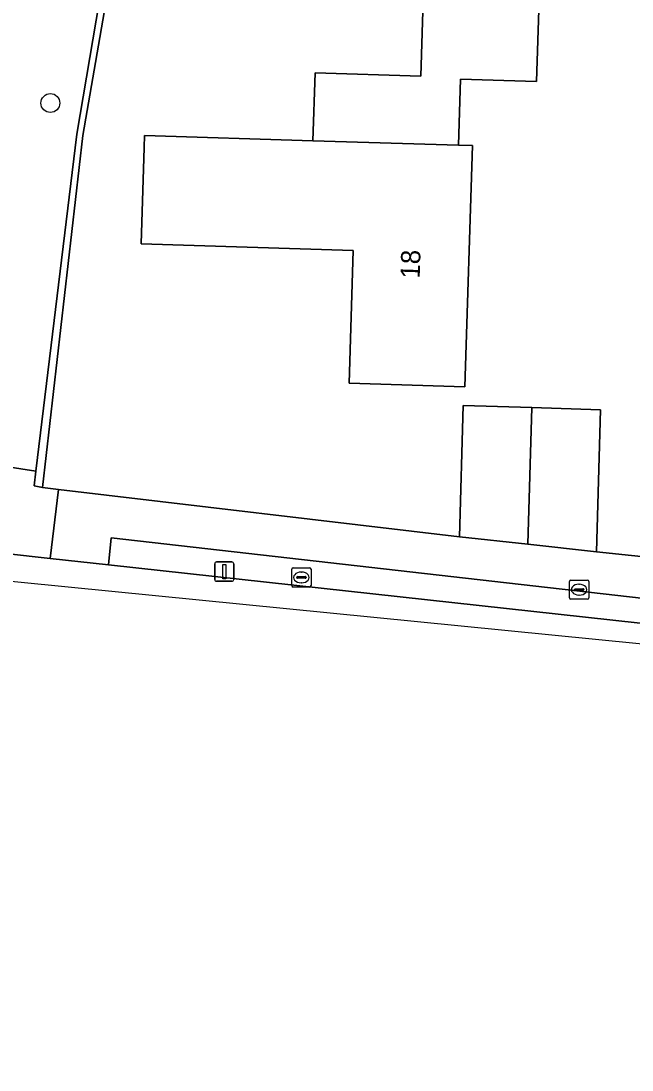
# Model space of a CAD drawing. Extents: x 162082 to 163401, y 388089 to 388636.
# Drawn here: x 162154.9 to 162186.6, y 388138.4 to 388192.8 of the extents above; entities that cross this region are included whole.
import ezdxf

# ---------------------------------------------------------------- set-up
doc = ezdxf.new("R2010")
doc.units = 0
for name, color, linetype in [('IMGEO_Berm_groen', 7, 'Continuous'), ('IMGEO_Boom', 7, 'Continuous'), ('IMGEO_Brandkraan', 7, 'Continuous'), ('IMGEO_Erf', 7, 'Continuous'), ('IMGEO_Groenvoorziening', 7, 'Continuous'), ('IMGEO_Kolk', 7, 'Continuous'), ('IMGEO_Lichtmast', 7, 'Continuous'), ('IMGEO_Muur', 7, 'Continuous'), ('IMGEO_Pand', 7, 'Continuous'), ('IMGEO_Pand_nummerreeks', 7, 'Continuous'), ('IMGEO_Voetpad_gesloten', 7, 'Continuous'), ('IMGEO_Voetpad_open', 7, 'Continuous')]:
    doc.layers.add(name, color=color, linetype=linetype)

msp = doc.modelspace()

# ---------------------------------------------------------------- linework, layer by layer
at = {"layer": 'IMGEO_Berm_groen'}
msp.add_lwpolyline([(162153.504, 388199.591), (162151.506, 388186.435), (162149.29, 388170.484), (162155.641, 388169.499), (162157.762, 388186.972), (162160.453, 388202.779)], dxfattribs=at)
at = {"layer": 'IMGEO_Boom'}
msp.add_circle((162156.39, 388188.587), 0.489, dxfattribs=at)
at = {"layer": 'IMGEO_Brandkraan'}
for p, q in [((162183.321, 388162.927), (162183.321, 388163.779)), ((162183.396, 388163.853), (162184.248, 388163.853)), ((162184.322, 388163.779), (162184.322, 388162.927)), ((162183.58, 388163.347), (162183.58, 388163.359)), ((162184.018, 388163.31), (162183.62, 388163.31)), ((162183.623, 388163.396), (162184.021, 388163.396)), ((162183.809, 388163.633), (162183.834, 388163.633)), ((162184.064, 388163.359), (162184.064, 388163.347)), ((162184.248, 388162.853), (162183.396, 388162.853)), ((162183.832, 388163.073), (162183.807, 388163.073))]:
    msp.add_line(p, q, dxfattribs=at)
for points in [[(162183.321, 388162.927), (162183.321, 388163.779)], [(162183.396, 388163.853), (162184.248, 388163.853)], [(162184.322, 388163.779), (162184.322, 388162.927)], [(162184.248, 388162.853), (162183.396, 388162.853)]]:
    msp.add_lwpolyline(points, dxfattribs=at)
for centre, radius, start, end in [((162183.398, 388163.777), 0.0765, 91.552, 178.448), ((162183.398, 388163.777), 0.0765, 91.552, 178.448), ((162184.246, 388163.777), 0.0765, 1.552, 88.448), ((162184.246, 388163.777), 0.0765, 1.552, 88.448), ((162183.62, 388163.356), 0.0403, 85.8775, 175.7526), ((162183.617, 388163.346), 0.0366, 178.938, 274.7102), ((162184.021, 388163.353), 0.043, 264.8664, 352.4533), ((162184.025, 388163.358), 0.0386, 1.7309, 96.639), ((162183.398, 388162.929), 0.0765, 181.552, 268.448), ((162183.398, 388162.929), 0.0765, 181.552, 268.448), ((162184.246, 388162.929), 0.0765, 271.552, 358.448), ((162184.246, 388162.929), 0.0765, 271.552, 358.448)]:
    msp.add_arc(centre, radius, start, end, dxfattribs=at)
for centre, major_axis, ratio, start_param, end_param in [((162183.808, 388163.353), (-0.387, 0.002), 0.722429, 4.712389, 7.853982), ((162183.833, 388163.353), (-0.39, 0.002), 0.717154, 1.570796, 4.712389)]:
    msp.add_ellipse(centre, major_axis=major_axis, ratio=ratio, start_param=start_param, end_param=end_param, dxfattribs=at)
at = {"layer": 'IMGEO_Erf'}
for points in [[(162160.807, 388202.671), (162158.079, 388186.902), (162155.992, 388168.648), (162156.818, 388168.551), (162177.615, 388166.098), (162177.814, 388172.894), (162181.37, 388172.79), (162184.933, 388172.685), (162184.716, 388165.322), (162193.794, 388164.364)], [(162182.005, 388201.929), (162181.617, 388189.702), (162177.674, 388189.827), (162177.566, 388186.402), (162178.289, 388186.379), (162177.893, 388173.869), (162171.884, 388174.06), (162172.102, 388180.942), (162161.095, 388181.291), (162161.253, 388186.289), (162161.273, 388186.906), (162170.01, 388186.629), (162170.122, 388190.157), (162175.609, 388189.983), (162175.823, 388196.73)]]:
    msp.add_lwpolyline(points, dxfattribs=at)
at = {"layer": 'IMGEO_Groenvoorziening'}
for points in [[(162156.818, 388168.551), (162155.992, 388168.648), (162155.548, 388168.732), (162155.641, 388169.499), (162149.29, 388170.484), (162151.506, 388186.435), (162153.504, 388199.591), (162153.36, 388204.265), (162152.635, 388208.277), (162153.616, 388216.204), (162158.829, 388232.574), (162161.634, 388240.291), (162165.112, 388247.818), (162166.315, 388250), (162169.541, 388255.855), (162173.82, 388263.104), (162179.303, 388271.066), (162185.601, 388278.37), (162195.833, 388289.739), (162193.849, 388291.667), (162191.53, 388289.26)], [(162148.516, 388165.867), (162149.564, 388165.723), (162156.377, 388164.975), (162156.818, 388168.551)]]:
    msp.add_lwpolyline(points, dxfattribs=at)
msp.add_lwpolyline([(162246.31, 388156.172), (162237.486, 388157.176), (162159.55, 388166.039), (162159.41, 388164.642), (162214.409, 388158.601), (162246.253, 388155.203)], close=True, dxfattribs=at)
at = {"layer": 'IMGEO_Kolk'}
for p, q in [((162168.913, 388163.562), (162168.913, 388164.414)), ((162168.988, 388164.488), (162169.84, 388164.488)), ((162169.401, 388164.268), (162169.426, 388164.268)), ((162169.914, 388164.414), (162169.914, 388163.562)), ((162169.172, 388163.982), (162169.172, 388163.994)), ((162169.61, 388163.945), (162169.212, 388163.945)), ((162169.215, 388164.031), (162169.613, 388164.031)), ((162169.424, 388163.708), (162169.399, 388163.708)), ((162169.656, 388163.994), (162169.656, 388163.982)), ((162169.84, 388163.488), (162168.988, 388163.488))]:
    msp.add_line(p, q, dxfattribs=at)
for points in [[(162168.913, 388163.562), (162168.913, 388164.414)], [(162168.988, 388164.488), (162169.84, 388164.488)], [(162169.914, 388164.414), (162169.914, 388163.562)], [(162169.84, 388163.488), (162168.988, 388163.488)]]:
    msp.add_lwpolyline(points, dxfattribs=at)
for centre, radius, start, end in [((162168.99, 388164.412), 0.0765, 91.552, 178.448), ((162168.99, 388164.412), 0.0765, 91.552, 178.448), ((162169.838, 388164.412), 0.0765, 1.552, 88.448), ((162169.838, 388164.412), 0.0765, 1.552, 88.448), ((162169.212, 388163.991), 0.0403, 85.8775, 175.7526), ((162169.209, 388163.981), 0.0366, 178.938, 274.7102), ((162169.613, 388163.988), 0.043, 264.8664, 352.4533), ((162169.617, 388163.993), 0.0386, 1.7309, 96.639), ((162168.99, 388163.564), 0.0765, 181.552, 268.448), ((162168.99, 388163.564), 0.0765, 181.552, 268.448), ((162169.838, 388163.564), 0.0765, 271.552, 358.448), ((162169.838, 388163.564), 0.0765, 271.552, 358.448)]:
    msp.add_arc(centre, radius, start, end, dxfattribs=at)
for centre, major_axis, ratio, start_param, end_param in [((162169.4, 388163.988), (-0.387, 0.002), 0.722429, 4.712389, 7.853982), ((162169.425, 388163.988), (-0.39, 0.002), 0.717154, 1.570796, 4.712389)]:
    msp.add_ellipse(centre, major_axis=major_axis, ratio=ratio, start_param=start_param, end_param=end_param, dxfattribs=at)
at = {"layer": 'IMGEO_Lichtmast'}
for p, q in [((162164.917, 388163.888), (162164.917, 388164.688)), ((162164.917, 388164.688), (162164.917, 388163.888)), ((162165.017, 388164.788), (162165.807, 388164.788)), ((162165.807, 388164.788), (162165.017, 388164.788)), ((162165.907, 388164.688), (162165.907, 388163.888)), ((162165.907, 388163.888), (162165.907, 388164.688)), ((162165.807, 388163.788), (162165.017, 388163.788)), ((162165.017, 388163.788), (162165.807, 388163.788))]:
    msp.add_line(p, q, dxfattribs=at)
msp.add_lwpolyline([(162165.337, 388164.663), (162165.487, 388164.663), (162165.487, 388163.913), (162165.337, 388163.913), (162165.337, 388164.663)], dxfattribs=at)
for centre, start, end in [((162165.017, 388164.688), 90, 180), ((162165.017, 388164.688), 90, 180), ((162165.807, 388164.688), 0, 90), ((162165.807, 388164.688), 360, 90), ((162165.017, 388163.888), 180, 270), ((162165.017, 388163.888), 180, 270), ((162165.807, 388163.888), 270, 0), ((162165.807, 388163.888), 270, 0)]:
    msp.add_arc(centre, 0.1, start, end, dxfattribs=at)
at = {"layer": 'IMGEO_Muur'}
msp.add_lwpolyline([(162168.323, 388234.056), (162172.591, 388243.552), (162172.103, 388243.782), (162167.977, 388234.595), (162163.757, 388219.4), (162160.453, 388202.779), (162157.762, 388186.972), (162155.641, 388169.499), (162155.548, 388168.732), (162155.992, 388168.648), (162158.079, 388186.902), (162160.807, 388202.671), (162163.98, 388218.368)], close=True, dxfattribs=at)
for points in [[(162155.992, 388168.648), (162156.818, 388168.551)], [(162156.818, 388168.551), (162177.615, 388166.098)], [(162184.716, 388165.322), (162193.794, 388164.364)]]:
    msp.add_lwpolyline(points, dxfattribs=at)
at = {"layer": 'IMGEO_Pand'}
for points in [[(162163.788, 388197.112), (162175.823, 388196.73), (162175.609, 388189.983), (162170.122, 388190.157), (162170.01, 388186.629), (162177.566, 388186.402), (162177.674, 388189.827), (162181.617, 388189.702), (162182.005, 388201.929), (162163.96, 388202.542)], [(162161.273, 388186.906), (162161.253, 388186.289), (162161.095, 388181.291), (162172.102, 388180.942), (162171.884, 388174.06), (162177.893, 388173.869), (162178.289, 388186.379), (162177.566, 388186.402), (162170.01, 388186.629)], [(162181.169, 388165.71), (162181.37, 388172.79), (162177.814, 388172.894), (162177.615, 388166.098)], [(162184.716, 388165.322), (162184.933, 388172.685), (162181.37, 388172.79), (162181.169, 388165.71)]]:
    msp.add_lwpolyline(points, close=True, dxfattribs=at)
at = {"layer": 'IMGEO_Voetpad_gesloten'}
for points in [[(162147.594, 388166.415), (162146.915, 388167.623), (162146.281, 388169.197), (162146.237, 388168.79), (162145.79, 388164.65), (162145.79, 388164.648), (162214.288, 388157.855), (162228.038, 388151.844), (162237.567, 388138.444)], [(162214.409, 388158.601), (162159.41, 388164.642), (162156.377, 388164.975), (162149.564, 388165.723), (162148.516, 388165.867)]]:
    msp.add_lwpolyline(points, dxfattribs=at)
at = {"layer": 'IMGEO_Voetpad_open'}
msp.add_lwpolyline([(162156.818, 388168.551), (162156.377, 388164.975), (162159.41, 388164.642), (162159.55, 388166.039), (162237.486, 388157.176), (162246.31, 388156.172), (162246.603, 388158.397), (162236.084, 388159.586), (162236.079, 388159.377), (162230.806, 388160), (162225.314, 388160.65), (162225.318, 388160.802), (162199.262, 388163.747), (162193.794, 388164.364), (162184.716, 388165.322), (162181.169, 388165.71), (162177.615, 388166.098)], close=True, dxfattribs=at)

# ---------------------------------------------------------------- texts
at = {"layer": 'IMGEO_Pand_nummerreeks'}
msp.add_text('18', height=1, rotation=88.1869, dxfattribs=at).set_placement((162175.549, 388179.472))

doc.saveas('drawing.dxf')
